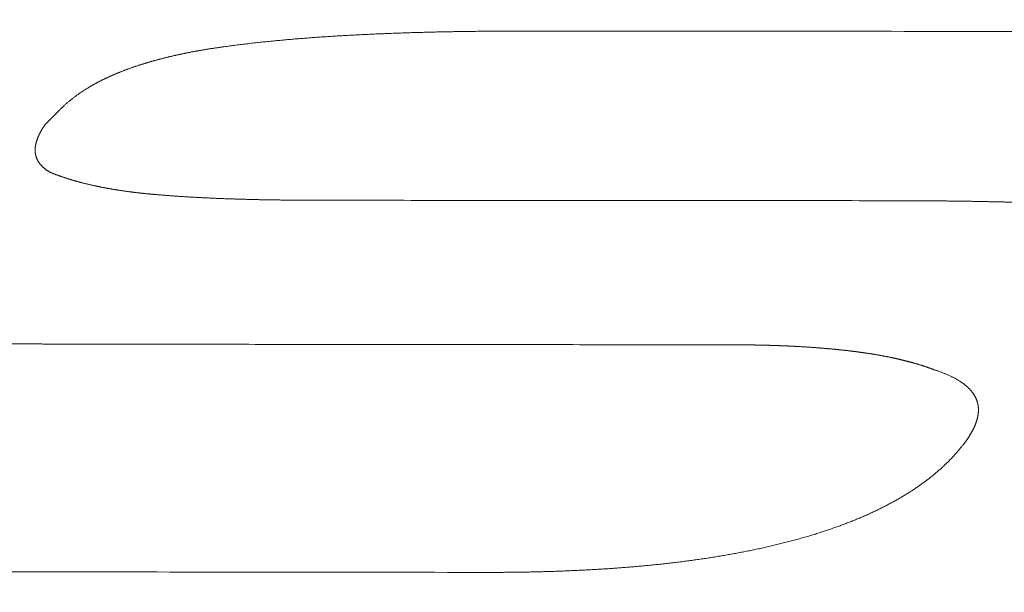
# Model space of a CAD drawing. Header units: millimetres. Extents: x 0 to 594, y 0 to 420.
# Tile 365 of 656: x 282.96 to 285.17, y 357.58 to 358.87. Entities that reach past the tile are written whole.
import ezdxf

# ---------------------------------------------------------------- set-up
doc = ezdxf.new("R2010")
doc.units = ezdxf.units.MM
doc.layers.add('1', color=7, linetype='Continuous', true_color=0xffffff)
doc.styles.add('Arial', font='txt')
doc.dimstyles.get("Standard").update_dxf_attribs({"dimtxt": 0.18, "dimasz": 0.18, "dimexe": 0.18, "dimexo": 0.0625, "dimgap": 0.09, "dimtad": 0, "dimtih": 1, "dimtoh": 1, "dimdec": 4, "dimzin": 0, "dimdsep": 46, "dimtxsty": 'Standard', "dimcen": 0.09, "dimadec": 0, "dimazin": 0, "dimtfac": 1, "dimtdec": 4, "dimtofl": 0, "dimtmove": 0, "dimatfit": 3, "dimfxl": 0, "dimtolj": 1, "dimtzin": 0, "dimarcsym": 0})

# ---------------------------------------------------------------- blocks, each defined once
blk = doc.blocks.new('_U5')
at = {"layer": '1', "color": 18, "lineweight": 18}
for p, q in [((170.9219, 289.963), (170.9219, 380.6252)), ((338.7503, 348.6183), (338.7503, 380.6252)), ((170.9219, 378.6252), (248.7529, 378.6252)), ((338.7503, 378.6252), (260.9193, 378.6252))]:
    blk.add_line(p, q, dxfattribs=at)
at = {"layer": '1', "color": 18}
for points in [[(170.9219, 378.6252), (174.4219, 379.563), (174.4219, 377.6874)], [(338.7503, 378.6252), (335.2503, 377.6874), (335.2503, 379.563)]]:
    blk.add_solid(points, dxfattribs=at)
at = {"layer": '1', "color": 18, "linetype": 'Continuous', "lineweight": 13, "insert": (250.4384, 375.9894), "char_height": 3.5, "attachment_point": 7, "line_spacing_factor": 1.047437, "style": 'Arial'}
blk.add_mtext('\\fArial|b0|i0;\\W1.0000;3.36', dxfattribs=at)
blk = doc.blocks.new('_U6')
at = {"layer": '1', "color": 18, "lineweight": 18}
for p, q in [((135.9242, 328.6865), (135.9242, 388.6144)), ((338.7503, 348.6183), (338.7503, 388.6144)), ((135.9242, 386.6144), (231.2541, 386.6144)), ((338.7503, 386.6144), (243.4204, 386.6144))]:
    blk.add_line(p, q, dxfattribs=at)
at = {"layer": '1', "color": 18}
for points in [[(135.9242, 386.6144), (139.4242, 387.5523), (139.4242, 385.6766)], [(338.7503, 386.6144), (335.2503, 385.6766), (335.2503, 387.5523)]]:
    blk.add_solid(points, dxfattribs=at)
at = {"layer": '1', "color": 18, "linetype": 'Continuous', "lineweight": 13, "insert": (232.9396, 383.9787), "char_height": 3.5, "attachment_point": 7, "line_spacing_factor": 1.047437, "style": 'Arial'}
blk.add_mtext('\\fArial|b0|i0;\\W1.0000;4.06', dxfattribs=at)

msp = doc.modelspace()

# ---------------------------------------------------------------- linework, layer by layer
at = {"layer": '1', "color": 155, "linetype": 'Continuous', "lineweight": 13}
for points, knots in [([(284.0868, 358.8427), (284.0844, 358.8427), (284.0797, 358.8427), (284.0727, 358.8427), (284.0657, 358.8426), (284.0586, 358.8426), (284.0516, 358.8426), (284.0446, 358.8426), (284.0375, 358.8426), (284.0305, 358.8425), (284.0235, 358.8425), (284.0164, 358.8424), (284.0094, 358.8424), (284.0024, 358.8423), (283.9953, 358.8423), (283.9883, 358.8422), (283.9813, 358.8421), (283.9742, 358.842), (283.9672, 358.8419), (283.9602, 358.8418), (283.9531, 358.8417), (283.9461, 358.8416), (283.9391, 358.8415), (283.932, 358.8414), (283.925, 358.8413), (283.918, 358.8411), (283.911, 358.841), (283.9039, 358.8408), (283.8969, 358.8407), (283.8899, 358.8405), (283.8829, 358.8404), (283.8758, 358.8402), (283.8688, 358.84), (283.8618, 358.8398), (283.8548, 358.8396), (283.8477, 358.8394), (283.8407, 358.8392), (283.8337, 358.839), (283.8267, 358.8387), (283.8197, 358.8385), (283.8126, 358.8383), (283.8056, 358.838), (283.7986, 358.8378), (283.7916, 358.8375), (283.7846, 358.8372), (283.7776, 358.8369), (283.7706, 358.8366), (283.7636, 358.8364), (283.7566, 358.836), (283.7496, 358.8357), (283.7426, 358.8354), (283.7355, 358.8351), (283.7285, 358.8347), (283.7215, 358.8344), (283.7145, 358.834), (283.7076, 358.8337), (283.7006, 358.8333), (283.6936, 358.8329), (283.6866, 358.8325), (283.6796, 358.8321), (283.6726, 358.8317), (283.6656, 358.8312), (283.6587, 358.8308), (283.6517, 358.8304), (283.6447, 358.8299), (283.6378, 358.8294), (283.6308, 358.829), (283.6239, 358.8285), (283.6169, 358.828), (283.61, 358.8274), (283.603, 358.8269), (283.5961, 358.8264), (283.5892, 358.8258), (283.5822, 358.8253), (283.5753, 358.8247), (283.5684, 358.8241), (283.5615, 358.8235), (283.5546, 358.8229), (283.5477, 358.8222), (283.5408, 358.8216), (283.5339, 358.8209), (283.5271, 358.8203), (283.5202, 358.8196), (283.5133, 358.8189), (283.5065, 358.8182), (283.4997, 358.8175), (283.4928, 358.8167), (283.486, 358.816), (283.4792, 358.8152), (283.4724, 358.8144), (283.4656, 358.8136), (283.4588, 358.8128), (283.452, 358.8119), (283.4452, 358.8111), (283.4385, 358.8102), (283.4317, 358.8093), (283.425, 358.8084), (283.4205, 358.8078), (283.4182, 358.8075)], [0, 0, 0, 0, 0.010417, 0.020835, 0.031252, 0.041669, 0.052086, 0.062503, 0.07292, 0.083336, 0.093753, 0.104169, 0.114585, 0.125002, 0.135418, 0.145834, 0.15625, 0.166665, 0.177081, 0.187496, 0.197912, 0.208327, 0.218743, 0.229158, 0.239573, 0.249989, 0.260404, 0.270819, 0.281234, 0.29165, 0.302065, 0.312481, 0.322897, 0.333313, 0.343729, 0.354145, 0.364562, 0.374979, 0.385396, 0.395814, 0.406232, 0.416651, 0.42707, 0.437489, 0.44791, 0.45833, 0.468752, 0.479174, 0.489597, 0.500021, 0.510446, 0.520871, 0.531298, 0.541724, 0.552151, 0.562578, 0.573006, 0.583433, 0.59386, 0.604287, 0.614714, 0.62514, 0.635566, 0.645992, 0.656416, 0.66684, 0.677263, 0.687686, 0.698107, 0.708528, 0.718947, 0.729366, 0.739784, 0.7502, 0.760616, 0.771031, 0.781444, 0.791857, 0.802269, 0.81268, 0.82309, 0.833499, 0.843907, 0.854314, 0.864721, 0.875128, 0.885533, 0.895939, 0.906344, 0.916749, 0.927154, 0.937559, 0.947964, 0.95837, 0.968776, 0.979183, 0.989591, 1, 1, 1, 1]), ([(283.4182, 358.8075), (283.4172, 358.8074), (283.4153, 358.8071), (283.4123, 358.8067), (283.4094, 358.8063), (283.4064, 358.8058), (283.4035, 358.8054), (283.4005, 358.805), (283.3976, 358.8045), (283.3946, 358.8041), (283.3917, 358.8036), (283.3888, 358.8032), (283.3859, 358.8027), (283.383, 358.8023), (283.38, 358.8018), (283.3771, 358.8013), (283.3742, 358.8008), (283.3713, 358.8003), (283.3684, 358.7998), (283.3656, 358.7993), (283.3627, 358.7988), (283.3598, 358.7983), (283.3569, 358.7978), (283.3541, 358.7973), (283.3512, 358.7967), (283.3483, 358.7962), (283.3455, 358.7957), (283.3426, 358.7951), (283.3398, 358.7946), (283.337, 358.794), (283.3341, 358.7934), (283.3313, 358.7929), (283.3285, 358.7923), (283.3257, 358.7917), (283.3229, 358.7911), (283.3201, 358.7905), (283.3173, 358.7899), (283.3145, 358.7893), (283.3117, 358.7887), (283.3089, 358.7881), (283.3062, 358.7875), (283.3034, 358.7868), (283.3007, 358.7862), (283.2979, 358.7855), (283.2952, 358.7849), (283.2924, 358.7842), (283.2897, 358.7836), (283.287, 358.7829), (283.2843, 358.7822), (283.2816, 358.7815), (283.2789, 358.7808), (283.2762, 358.7802), (283.2735, 358.7794), (283.2708, 358.7787), (283.2681, 358.778), (283.2655, 358.7773), (283.2628, 358.7766), (283.2602, 358.7758), (283.2576, 358.7751), (283.2549, 358.7744), (283.2523, 358.7736), (283.2497, 358.7728), (283.2471, 358.7721), (283.2445, 358.7713), (283.2419, 358.7705), (283.2394, 358.7697), (283.2368, 358.7689), (283.2343, 358.7681), (283.2317, 358.7673), (283.2292, 358.7665), (283.2266, 358.7657), (283.2241, 358.7649), (283.2216, 358.7641), (283.2191, 358.7632), (283.2166, 358.7624), (283.2142, 358.7615), (283.2117, 358.7607), (283.2093, 358.7598), (283.2068, 358.7589), (283.2044, 358.758), (283.202, 358.7572), (283.1996, 358.7563), (283.1972, 358.7554), (283.1948, 358.7545), (283.1924, 358.7536), (283.19, 358.7526), (283.1877, 358.7517), (283.1853, 358.7508), (283.183, 358.7499), (283.1807, 358.7489), (283.1784, 358.748), (283.1761, 358.747), (283.1738, 358.746), (283.1715, 358.7451), (283.1693, 358.7441), (283.167, 358.7431), (283.1648, 358.7421), (283.1626, 358.7411), (283.1603, 358.7401), (283.1582, 358.7391), (283.156, 358.7381), (283.1538, 358.7371), (283.1516, 358.7361), (283.1495, 358.735), (283.1474, 358.734), (283.1452, 358.733), (283.1431, 358.7319), (283.141, 358.7309), (283.139, 358.7298), (283.1369, 358.7287), (283.1348, 358.7277), (283.1328, 358.7266), (283.1308, 358.7255), (283.1288, 358.7244), (283.1268, 358.7233), (283.1248, 358.7222), (283.1228, 358.7211), (283.1208, 358.72), (283.1189, 358.7189), (283.117, 358.7177), (283.1146, 358.7163), (283.1118, 358.7146), (283.1086, 358.7127), (283.1054, 358.7106), (283.1023, 358.7086), (283.0992, 358.7066), (283.0961, 358.7045), (283.0931, 358.7025), (283.0901, 358.7004), (283.0872, 358.6983), (283.0844, 358.6962), (283.0815, 358.6941), (283.0787, 358.6919), (283.076, 358.6898), (283.0733, 358.6876), (283.0706, 358.6854), (283.068, 358.6832), (283.0654, 358.681), (283.0629, 358.6788), (283.0604, 358.6765), (283.058, 358.6743), (283.0556, 358.672), (283.0532, 358.6698), (283.0517, 358.6682), (283.0509, 358.6675)], [0, 0, 0, 0, 0.00632, 0.012639, 0.018958, 0.025276, 0.031594, 0.037911, 0.044228, 0.050544, 0.05686, 0.063175, 0.069489, 0.075803, 0.082116, 0.088428, 0.09474, 0.101052, 0.107362, 0.113673, 0.119983, 0.126292, 0.132601, 0.138909, 0.145217, 0.151524, 0.157831, 0.164138, 0.170444, 0.17675, 0.183055, 0.189361, 0.195666, 0.201971, 0.208276, 0.214581, 0.220887, 0.227192, 0.233497, 0.239802, 0.246108, 0.252414, 0.25872, 0.265027, 0.271334, 0.277641, 0.283948, 0.290256, 0.296563, 0.302871, 0.309178, 0.315486, 0.321793, 0.3281, 0.334407, 0.340714, 0.347021, 0.353328, 0.359634, 0.36594, 0.372246, 0.378551, 0.384856, 0.391161, 0.397465, 0.40377, 0.410073, 0.416377, 0.42268, 0.428982, 0.435285, 0.441587, 0.447888, 0.454189, 0.46049, 0.466791, 0.473091, 0.479391, 0.485691, 0.49199, 0.49829, 0.504589, 0.510888, 0.517186, 0.523485, 0.529783, 0.536081, 0.542379, 0.548677, 0.554974, 0.561271, 0.567568, 0.573865, 0.580162, 0.586458, 0.592754, 0.59905, 0.605346, 0.611641, 0.617937, 0.624232, 0.630527, 0.636821, 0.643116, 0.64941, 0.655704, 0.661998, 0.668292, 0.674585, 0.680879, 0.687172, 0.693466, 0.699759, 0.706052, 0.712345, 0.718638, 0.724931, 0.731224, 0.737517, 0.743811, 0.750104, 0.760958, 0.771812, 0.782667, 0.793523, 0.80438, 0.815238, 0.826097, 0.836957, 0.847819, 0.858682, 0.869546, 0.880411, 0.891278, 0.902146, 0.913015, 0.923886, 0.934757, 0.945629, 0.956502, 0.967376, 0.978251, 0.989125, 1, 1, 1, 1]), ([(283.0509, 358.6675), (283.0495, 358.666), (283.0466, 358.6631), (283.0422, 358.6587), (283.0379, 358.6544), (283.0335, 358.65), (283.0291, 358.6456), (283.0247, 358.6412), (283.0204, 358.6368), (283.0174, 358.6339), (283.016, 358.6324)], [0, 0, 0, 0, 0.125, 0.249999, 0.374999, 0.499999, 0.624999, 0.749999, 0.875, 1, 1, 1, 1]), ([(283.016, 358.6324), (283.0157, 358.632), (283.0151, 358.6312), (283.0143, 358.63), (283.0135, 358.6288), (283.0127, 358.6276), (283.012, 358.6264), (283.0112, 358.6252), (283.0104, 358.624), (283.0097, 358.6227), (283.0089, 358.6215), (283.0082, 358.6203), (283.0075, 358.6191), (283.0068, 358.6179), (283.0061, 358.6166), (283.0055, 358.6154), (283.0048, 358.6142), (283.0042, 358.6129), (283.0035, 358.6117), (283.0029, 358.6105), (283.0023, 358.6092), (283.0018, 358.608), (283.0012, 358.6067), (283.0006, 358.6055), (283.0001, 358.6042), (282.9996, 358.603), (282.9991, 358.6017), (282.9986, 358.6005), (282.9982, 358.5992), (282.9977, 358.5979), (282.9973, 358.5967), (282.9969, 358.5954), (282.9965, 358.5942), (282.9961, 358.5929), (282.9958, 358.5916), (282.9955, 358.5903), (282.9952, 358.5891), (282.9949, 358.5878), (282.9947, 358.5865), (282.9944, 358.5852), (282.9942, 358.5839), (282.994, 358.5827), (282.9939, 358.5814), (282.9938, 358.5801), (282.9937, 358.5788), (282.9936, 358.5775), (282.9936, 358.5762), (282.9935, 358.5749), (282.9936, 358.5736), (282.9936, 358.5724), (282.9937, 358.5711), (282.9938, 358.5698), (282.9939, 358.5685), (282.9941, 358.5672), (282.9943, 358.5659), (282.9946, 358.5646), (282.9948, 358.5633), (282.9952, 358.562), (282.9955, 358.5608), (282.9959, 358.5595), (282.9963, 358.5582), (282.9968, 358.5569), (282.9973, 358.5557), (282.9979, 358.5544), (282.9985, 358.5531), (282.9991, 358.5519), (282.9998, 358.5506), (283.0005, 358.5494), (283.0012, 358.5483), (283.002, 358.5471), (283.0028, 358.546), (283.0036, 358.5449), (283.0044, 358.5438), (283.0053, 358.5427), (283.0063, 358.5416), (283.0073, 358.5405), (283.0083, 358.5394), (283.0093, 358.5383), (283.0104, 358.5373), (283.0116, 358.5362), (283.0127, 358.5352), (283.0139, 358.5341), (283.0152, 358.5331), (283.0165, 358.5321), (283.0178, 358.5311), (283.0192, 358.5301), (283.0206, 358.5292), (283.022, 358.5282), (283.0235, 358.5273), (283.025, 358.5263), (283.0265, 358.5254), (283.0276, 358.5248), (283.0281, 358.5245)], [0, 0, 0, 0, 0.011368, 0.022736, 0.034105, 0.045473, 0.056842, 0.06821, 0.079578, 0.090946, 0.102314, 0.113681, 0.125048, 0.136415, 0.147781, 0.159148, 0.170514, 0.18188, 0.193247, 0.204614, 0.215981, 0.227348, 0.238717, 0.250087, 0.261457, 0.272829, 0.284201, 0.295573, 0.306945, 0.318317, 0.329689, 0.341061, 0.352431, 0.363802, 0.375172, 0.386541, 0.39791, 0.40928, 0.42065, 0.43202, 0.443392, 0.454765, 0.46614, 0.477518, 0.4889, 0.500285, 0.511675, 0.523068, 0.534464, 0.54586, 0.557255, 0.56865, 0.580041, 0.59143, 0.602814, 0.614194, 0.62557, 0.63694, 0.648306, 0.659667, 0.671024, 0.682376, 0.693726, 0.705073, 0.716419, 0.727765, 0.739113, 0.750464, 0.760874, 0.771286, 0.781701, 0.792117, 0.802534, 0.81295, 0.823365, 0.833778, 0.844188, 0.854596, 0.865, 0.875401, 0.885798, 0.896191, 0.906581, 0.916967, 0.92735, 0.93773, 0.948108, 0.958485, 0.968861, 0.979239, 0.989618, 1, 1, 1, 1]), ([(283.0281, 358.5245), (283.0287, 358.5243), (283.0298, 358.5239), (283.0315, 358.5232), (283.0332, 358.5225), (283.0349, 358.5219), (283.0366, 358.5212), (283.0383, 358.5206), (283.04, 358.5199), (283.0417, 358.5193), (283.0435, 358.5186), (283.0452, 358.518), (283.047, 358.5173), (283.0487, 358.5167), (283.0505, 358.5161), (283.0522, 358.5155), (283.054, 358.5149), (283.0558, 358.5143), (283.0576, 358.5137), (283.0594, 358.5131), (283.0612, 358.5125), (283.063, 358.5119), (283.0648, 358.5113), (283.0666, 358.5107), (283.0685, 358.5101), (283.0703, 358.5096), (283.0721, 358.509), (283.074, 358.5085), (283.0758, 358.5079), (283.0777, 358.5073), (283.0796, 358.5068), (283.0814, 358.5063), (283.0833, 358.5057), (283.0852, 358.5052), (283.0871, 358.5047), (283.089, 358.5041), (283.0909, 358.5036), (283.0928, 358.5031), (283.0947, 358.5026), (283.0966, 358.5021), (283.0985, 358.5016), (283.1004, 358.5011), (283.1024, 358.5006), (283.1043, 358.5001), (283.1062, 358.4996), (283.1082, 358.4991), (283.1101, 358.4987), (283.1121, 358.4982), (283.114, 358.4977), (283.116, 358.4973), (283.118, 358.4968), (283.12, 358.4964), (283.1219, 358.4959), (283.1239, 358.4955), (283.1259, 358.495), (283.1279, 358.4946), (283.1299, 358.4942), (283.1319, 358.4937), (283.1339, 358.4933), (283.1359, 358.4929), (283.1379, 358.4925), (283.1399, 358.4921), (283.1419, 358.4917), (283.1439, 358.4913), (283.1459, 358.4909), (283.148, 358.4905), (283.15, 358.4901), (283.152, 358.4897), (283.1541, 358.4894), (283.1561, 358.489), (283.1582, 358.4886), (283.1602, 358.4883), (283.1622, 358.4879), (283.1643, 358.4875), (283.1664, 358.4872), (283.1684, 358.4868), (283.1705, 358.4865), (283.1725, 358.4862), (283.1746, 358.4858), (283.1767, 358.4855), (283.1787, 358.4852), (283.1808, 358.4848), (283.1829, 358.4845), (283.185, 358.4842), (283.1871, 358.4839), (283.1891, 358.4836), (283.1912, 358.4833), (283.1933, 358.483), (283.1954, 358.4827), (283.1975, 358.4824), (283.1996, 358.4821), (283.2017, 358.4818), (283.2038, 358.4815), (283.2059, 358.4812), (283.208, 358.481), (283.2101, 358.4807), (283.2122, 358.4804), (283.2143, 358.4802), (283.2165, 358.4799), (283.2186, 358.4796), (283.2207, 358.4794), (283.2228, 358.4791), (283.2249, 358.4789), (283.2271, 358.4786), (283.2292, 358.4784), (283.2313, 358.4782), (283.2334, 358.4779), (283.2356, 358.4777), (283.2377, 358.4775), (283.2398, 358.4773), (283.242, 358.477), (283.2441, 358.4768), (283.2462, 358.4766), (283.2484, 358.4764), (283.2505, 358.4762), (283.2526, 358.476), (283.2548, 358.4758), (283.2569, 358.4756), (283.2591, 358.4754), (283.2612, 358.4752), (283.2626, 358.4751), (283.2634, 358.475)], [0, 0, 0, 0, 0.008358, 0.016716, 0.025074, 0.033431, 0.041788, 0.050145, 0.058503, 0.06686, 0.075218, 0.083576, 0.091935, 0.100294, 0.108654, 0.117014, 0.125375, 0.133737, 0.1421, 0.150464, 0.158828, 0.167194, 0.175561, 0.183928, 0.192297, 0.200667, 0.209038, 0.217411, 0.225784, 0.234159, 0.242535, 0.250912, 0.259291, 0.267671, 0.276052, 0.284435, 0.292818, 0.301203, 0.30959, 0.317977, 0.326366, 0.334756, 0.343148, 0.35154, 0.359934, 0.368328, 0.376724, 0.385121, 0.393519, 0.401918, 0.410318, 0.418719, 0.42712, 0.435523, 0.443926, 0.45233, 0.460735, 0.46914, 0.477546, 0.485952, 0.494358, 0.502765, 0.511172, 0.51958, 0.527988, 0.536396, 0.544805, 0.553215, 0.561625, 0.570036, 0.578447, 0.58686, 0.595273, 0.603687, 0.612101, 0.620517, 0.628933, 0.637351, 0.645769, 0.654188, 0.662608, 0.67103, 0.679452, 0.687875, 0.696298, 0.704723, 0.713149, 0.721576, 0.730004, 0.738432, 0.746862, 0.755292, 0.763724, 0.772156, 0.780589, 0.789022, 0.797457, 0.805892, 0.814328, 0.822764, 0.831202, 0.839639, 0.848078, 0.856517, 0.864956, 0.873396, 0.881836, 0.890276, 0.898716, 0.907157, 0.915598, 0.924039, 0.93248, 0.940921, 0.949362, 0.957802, 0.966243, 0.974683, 0.983122, 0.991561, 1, 1, 1, 1]), ([(283.2634, 358.475), (283.2646, 358.4749), (283.2671, 358.4747), (283.2709, 358.4744), (283.2746, 358.4741), (283.2784, 358.4738), (283.2821, 358.4734), (283.2859, 358.4732), (283.2897, 358.4729), (283.2934, 358.4726), (283.2972, 358.4723), (283.301, 358.472), (283.3047, 358.4718), (283.3085, 358.4715), (283.3123, 358.4712), (283.316, 358.471), (283.3198, 358.4707), (283.3236, 358.4705), (283.3274, 358.4702), (283.3311, 358.47), (283.3349, 358.4698), (283.3387, 358.4695), (283.3425, 358.4693), (283.3463, 358.4691), (283.3501, 358.4689), (283.3538, 358.4687), (283.3576, 358.4685), (283.3614, 358.4683), (283.3652, 358.4681), (283.369, 358.4679), (283.3728, 358.4677), (283.3766, 358.4675), (283.3804, 358.4673), (283.3842, 358.4672), (283.388, 358.467), (283.3918, 358.4668), (283.3956, 358.4667), (283.3993, 358.4665), (283.4031, 358.4663), (283.4069, 358.4662), (283.4107, 358.466), (283.4145, 358.4659), (283.4183, 358.4657), (283.4221, 358.4656), (283.4259, 358.4655), (283.4297, 358.4653), (283.4335, 358.4652), (283.4373, 358.4651), (283.4411, 358.465), (283.4449, 358.4648), (283.4487, 358.4647), (283.4526, 358.4646), (283.4564, 358.4645), (283.4602, 358.4644), (283.464, 358.4643), (283.4678, 358.4642), (283.4716, 358.4641), (283.4754, 358.464), (283.4792, 358.4639), (283.483, 358.4638), (283.4868, 358.4637), (283.4906, 358.4636), (283.4944, 358.4635), (283.4982, 358.4634), (283.502, 358.4634), (283.5058, 358.4633), (283.5096, 358.4632), (283.5134, 358.4631), (283.5172, 358.4631), (283.521, 358.463), (283.5249, 358.4629), (283.5287, 358.4629), (283.5325, 358.4628), (283.5363, 358.4628), (283.5401, 358.4627), (283.5439, 358.4627), (283.5477, 358.4626), (283.5515, 358.4626), (283.5553, 358.4625), (283.5591, 358.4625), (283.5629, 358.4624), (283.5667, 358.4624), (283.5706, 358.4624), (283.5744, 358.4623), (283.5782, 358.4623), (283.582, 358.4623), (283.5858, 358.4623), (283.5896, 358.4622), (283.5934, 358.4622), (283.5972, 358.4622), (283.601, 358.4622), (283.6048, 358.4622), (283.6086, 358.4621), (283.6125, 358.4621), (283.6163, 358.4621), (283.6201, 358.4621), (283.6239, 358.4621), (283.6264, 358.4621), (283.6277, 358.4621)], [0, 0, 0, 0, 0.010411, 0.020821, 0.031231, 0.041642, 0.052052, 0.062462, 0.072872, 0.083282, 0.093692, 0.104103, 0.114513, 0.124924, 0.135335, 0.145746, 0.156158, 0.16657, 0.176982, 0.187395, 0.197808, 0.208221, 0.218634, 0.229048, 0.239463, 0.249877, 0.260293, 0.270708, 0.281124, 0.29154, 0.301957, 0.312374, 0.322791, 0.333209, 0.343627, 0.354045, 0.364464, 0.374882, 0.385301, 0.39572, 0.40614, 0.416559, 0.426979, 0.437399, 0.447818, 0.458238, 0.468658, 0.479078, 0.489497, 0.499917, 0.510336, 0.520755, 0.531174, 0.541593, 0.552011, 0.56243, 0.572848, 0.583267, 0.593685, 0.604103, 0.614521, 0.624939, 0.635357, 0.645775, 0.656193, 0.666611, 0.677029, 0.687447, 0.697865, 0.708283, 0.718701, 0.729119, 0.739537, 0.749955, 0.760373, 0.770791, 0.781209, 0.791627, 0.802046, 0.812464, 0.822882, 0.833301, 0.843719, 0.854137, 0.864556, 0.874975, 0.885393, 0.895812, 0.906231, 0.916649, 0.927068, 0.937487, 0.947906, 0.958324, 0.968743, 0.979162, 0.989581, 1, 1, 1, 1]), ([(284.9281, 358.4611), (284.9309, 358.4611), (284.9367, 358.4611), (284.9452, 358.4611), (284.9538, 358.4611), (284.9624, 358.461), (284.971, 358.461), (284.9796, 358.4609), (284.9882, 358.4609), (284.9968, 358.4608), (285.0054, 358.4608), (285.014, 358.4607), (285.0226, 358.4606), (285.0312, 358.4606), (285.0398, 358.4605), (285.0484, 358.4604), (285.057, 358.4603), (285.0656, 358.4602), (285.0743, 358.46), (285.0829, 358.4599), (285.0915, 358.4598), (285.1001, 358.4597), (285.1087, 358.4595), (285.1173, 358.4594), (285.1259, 358.4592), (285.1345, 358.459), (285.1431, 358.4588), (285.1517, 358.4587), (285.1603, 358.4585), (285.1689, 358.4583), (285.1775, 358.4581), (285.1861, 358.4578), (285.1947, 358.4576), (285.2033, 358.4574), (285.2119, 358.4571), (285.2205, 358.4569), (285.2291, 358.4566), (285.2377, 358.4564), (285.2463, 358.4561), (285.2548, 358.4558), (285.2634, 358.4555), (285.272, 358.4552), (285.2806, 358.4549), (285.2891, 358.4546), (285.2977, 358.4543), (285.3062, 358.4539), (285.3148, 358.4536), (285.3234, 358.4532), (285.3319, 358.4528), (285.3405, 358.4525), (285.349, 358.4521), (285.3575, 358.4517), (285.3661, 358.4513), (285.3746, 358.4509), (285.3831, 358.4504), (285.3917, 358.45), (285.4002, 358.4495), (285.4087, 358.4491), (285.4173, 358.4486), (285.4258, 358.4481), (285.4343, 358.4476), (285.4428, 358.4471), (285.4513, 358.4466), (285.4598, 358.4461), (285.4683, 358.4455), (285.4768, 358.445), (285.4853, 358.4444), (285.4938, 358.4438), (285.5023, 358.4432), (285.5108, 358.4426), (285.5193, 358.442), (285.5278, 358.4414), (285.5363, 358.4407), (285.5448, 358.4401), (285.5533, 358.4394), (285.5618, 358.4387), (285.5702, 358.438), (285.5787, 358.4373), (285.5872, 358.4366), (285.5957, 358.4359), (285.6041, 358.4351), (285.6126, 358.4343), (285.621, 358.4336), (285.6295, 358.4328), (285.6379, 358.4319), (285.6464, 358.4311), (285.6548, 358.4303), (285.6632, 358.4294), (285.6716, 358.4285), (285.6801, 358.4276), (285.6885, 358.4267), (285.6969, 358.4258), (285.7053, 358.4248), (285.7137, 358.4238), (285.722, 358.4228), (285.7304, 358.4218), (285.7388, 358.4208), (285.7471, 358.4197), (285.7555, 358.4187), (285.7638, 358.4176), (285.7721, 358.4165), (285.7804, 358.4153), (285.7888, 358.4142), (285.797, 358.413), (285.8053, 358.4118), (285.8136, 358.4106), (285.8219, 358.4093), (285.8301, 358.4081), (285.8375, 358.4069), (285.8439, 358.4059), (285.8494, 358.405), (285.855, 358.4041), (285.8605, 358.4032), (285.866, 358.4022), (285.8715, 358.4013), (285.877, 358.4004), (285.8825, 358.3994), (285.888, 358.3984), (285.8935, 358.3974), (285.8989, 358.3964), (285.9044, 358.3954), (285.9099, 358.3944), (285.9153, 358.3934), (285.9207, 358.3923), (285.9261, 358.3913), (285.9316, 358.3902), (285.937, 358.3891), (285.9423, 358.388), (285.9477, 358.3869), (285.9531, 358.3858), (285.9584, 358.3846), (285.9638, 358.3835), (285.9691, 358.3823), (285.9744, 358.3811), (285.9797, 358.3799), (285.985, 358.3787), (285.9903, 358.3774), (285.9955, 358.3762), (286.0008, 358.3749), (286.006, 358.3736), (286.0112, 358.3723), (286.0164, 358.371), (286.0216, 358.3697), (286.0268, 358.3684), (286.0319, 358.367), (286.0371, 358.3656), (286.0422, 358.3642), (286.0473, 358.3628), (286.0524, 358.3614), (286.0574, 358.3599), (286.0625, 358.3585), (286.0675, 358.357), (286.0725, 358.3555), (286.0775, 358.3539), (286.0824, 358.3524), (286.0874, 358.3508), (286.0923, 358.3493), (286.0972, 358.3477), (286.1021, 358.3461), (286.1069, 358.3444), (286.1118, 358.3428), (286.115, 358.3416), (286.1166, 358.3411)], [0, 0, 0, 0, 0.006998, 0.013998, 0.021001, 0.028006, 0.035013, 0.042023, 0.049035, 0.056048, 0.063063, 0.07008, 0.077099, 0.084118, 0.091139, 0.098161, 0.105184, 0.112208, 0.119232, 0.126257, 0.133282, 0.140308, 0.147334, 0.154359, 0.161385, 0.168411, 0.175436, 0.18246, 0.189485, 0.196508, 0.203531, 0.210552, 0.217573, 0.224592, 0.23161, 0.238626, 0.245641, 0.252655, 0.259666, 0.266676, 0.273685, 0.280691, 0.287697, 0.2947, 0.301703, 0.308704, 0.315704, 0.322703, 0.329701, 0.336697, 0.343693, 0.350688, 0.357682, 0.364676, 0.371669, 0.378661, 0.385653, 0.392645, 0.399636, 0.406628, 0.413619, 0.42061, 0.427601, 0.434592, 0.441584, 0.448576, 0.455569, 0.462562, 0.469556, 0.47655, 0.483546, 0.490542, 0.49754, 0.504539, 0.511539, 0.51854, 0.525542, 0.532545, 0.539549, 0.546554, 0.553559, 0.560565, 0.567572, 0.57458, 0.581588, 0.588597, 0.595606, 0.602615, 0.609625, 0.616636, 0.623647, 0.630658, 0.63767, 0.644682, 0.651695, 0.658708, 0.665722, 0.672736, 0.679751, 0.686766, 0.693782, 0.700799, 0.707817, 0.714835, 0.721855, 0.728875, 0.735897, 0.74292, 0.749944, 0.754672, 0.759401, 0.764129, 0.768859, 0.773588, 0.778318, 0.783047, 0.787777, 0.792506, 0.797236, 0.801965, 0.806693, 0.811421, 0.816149, 0.820876, 0.825602, 0.830328, 0.835053, 0.839777, 0.844501, 0.849223, 0.853945, 0.858666, 0.863385, 0.868104, 0.872822, 0.877539, 0.882256, 0.886971, 0.891685, 0.896399, 0.901111, 0.905823, 0.910534, 0.915244, 0.919954, 0.924663, 0.929371, 0.934079, 0.938787, 0.943494, 0.948201, 0.952908, 0.957615, 0.962322, 0.96703, 0.971737, 0.976446, 0.981155, 0.985864, 0.990575, 0.995287, 1, 1, 1, 1]), ([(283.0952, 358.1384), (283.0915, 358.1384), (283.084, 358.1384), (283.0728, 358.1384), (283.0616, 358.1385), (283.0504, 358.1385), (283.0392, 358.1385), (283.028, 358.1386), (283.0168, 358.1387), (283.0056, 358.1387), (282.9944, 358.1388), (282.9833, 358.1389), (282.9721, 358.139), (282.9609, 358.1391), (282.9497, 358.1392), (282.9385, 358.1393), (282.9273, 358.1395), (282.9161, 358.1396), (282.9049, 358.1397), (282.8937, 358.1399), (282.8825, 358.1401), (282.8713, 358.1402), (282.8601, 358.1404), (282.8489, 358.1406), (282.8377, 358.1408), (282.8265, 358.141), (282.8153, 358.1413), (282.8041, 358.1415), (282.7929, 358.1417), (282.7818, 358.142), (282.7706, 358.1423), (282.7594, 358.1425), (282.7482, 358.1428), (282.737, 358.1431), (282.7258, 358.1434), (282.7146, 358.1437), (282.7035, 358.1441), (282.6923, 358.1444), (282.6811, 358.1447), (282.6699, 358.1451), (282.6587, 358.1455), (282.6475, 358.1459), (282.6364, 358.1463), (282.6252, 358.1467), (282.614, 358.1471), (282.6028, 358.1475), (282.5917, 358.148), (282.5805, 358.1485), (282.5693, 358.1489), (282.5582, 358.1494), (282.547, 358.1499), (282.5359, 358.1505), (282.5247, 358.151), (282.5136, 358.1516), (282.5024, 358.1521), (282.4913, 358.1527), (282.4801, 358.1533), (282.469, 358.1539), (282.4578, 358.1545), (282.4467, 358.1552), (282.4356, 358.1559), (282.4244, 358.1565), (282.4133, 358.1572), (282.4022, 358.1579), (282.3911, 358.1587), (282.3799, 358.1594), (282.3688, 358.1602), (282.3614, 358.1607), (282.3577, 358.161)], [0, 0, 0, 0, 0.015152, 0.030303, 0.045455, 0.060607, 0.075758, 0.09091, 0.106062, 0.121213, 0.136365, 0.151516, 0.166668, 0.181819, 0.196971, 0.212122, 0.227273, 0.242424, 0.257576, 0.272727, 0.287878, 0.303029, 0.318181, 0.333332, 0.348483, 0.363635, 0.378786, 0.393938, 0.409089, 0.424241, 0.439393, 0.454545, 0.469697, 0.48485, 0.500002, 0.515155, 0.530308, 0.545462, 0.560615, 0.575769, 0.590922, 0.606075, 0.621229, 0.636382, 0.651535, 0.666688, 0.68184, 0.696993, 0.712145, 0.727297, 0.742449, 0.7576, 0.772751, 0.787902, 0.803053, 0.818203, 0.833353, 0.848503, 0.863653, 0.878802, 0.893952, 0.909101, 0.924251, 0.9394, 0.95455, 0.9697, 0.98485, 1, 1, 1, 1]), ([(284.5547, 358.137), (284.5173, 358.137), (284.4424, 358.137), (284.3302, 358.1371), (284.2179, 358.1372), (284.1056, 358.1373), (283.9934, 358.1374), (283.8811, 358.1376), (283.7688, 358.1377), (283.6566, 358.1378), (283.5443, 358.1379), (283.432, 358.138), (283.3198, 358.1381), (283.2075, 358.1383), (283.1327, 358.1383), (283.0952, 358.1384)], [0, 0, 0, 0, 0.076923, 0.153846, 0.230769, 0.307692, 0.384615, 0.461538, 0.538462, 0.615385, 0.692308, 0.769231, 0.846154, 0.923077, 1, 1, 1, 1]), ([(285.0152, 358.0809), (285.0146, 358.0811), (285.0134, 358.0816), (285.0116, 358.0823), (285.0097, 358.083), (285.0079, 358.0837), (285.0061, 358.0843), (285.0042, 358.085), (285.0024, 358.0856), (285.0005, 358.0863), (284.9987, 358.0869), (284.9968, 358.0876), (284.9949, 358.0882), (284.993, 358.0889), (284.9911, 358.0895), (284.9892, 358.0901), (284.9873, 358.0907), (284.9854, 358.0913), (284.9835, 358.0919), (284.9816, 358.0925), (284.9796, 358.0931), (284.9777, 358.0937), (284.9758, 358.0943), (284.9738, 358.0948), (284.9719, 358.0954), (284.9699, 358.0959), (284.9679, 358.0965), (284.966, 358.097), (284.964, 358.0976), (284.962, 358.0981), (284.96, 358.0987), (284.958, 358.0992), (284.956, 358.0997), (284.954, 358.1002), (284.952, 358.1007), (284.95, 358.1012), (284.948, 358.1017), (284.946, 358.1022), (284.944, 358.1027), (284.942, 358.1032), (284.9399, 358.1037), (284.9379, 358.1042), (284.9359, 358.1046), (284.9338, 358.1051), (284.9318, 358.1056), (284.9297, 358.106), (284.9277, 358.1065), (284.9256, 358.1069), (284.9236, 358.1074), (284.9215, 358.1078), (284.9194, 358.1082), (284.9174, 358.1087), (284.9153, 358.1091), (284.9132, 358.1095), (284.9112, 358.1099), (284.9091, 358.1103), (284.907, 358.1107), (284.9049, 358.1111), (284.9028, 358.1115), (284.9007, 358.1119), (284.8986, 358.1123), (284.8965, 358.1127), (284.8944, 358.1131), (284.8923, 358.1134), (284.8902, 358.1138), (284.8881, 358.1142), (284.886, 358.1145), (284.8839, 358.1149), (284.8818, 358.1152), (284.8797, 358.1156), (284.8776, 358.1159), (284.8755, 358.1163), (284.8734, 358.1166), (284.8712, 358.117), (284.8691, 358.1173), (284.867, 358.1176), (284.8649, 358.1179), (284.8627, 358.1183), (284.8606, 358.1186), (284.8585, 358.1189), (284.8563, 358.1192), (284.8542, 358.1195), (284.8521, 358.1198), (284.8499, 358.1201), (284.8478, 358.1204), (284.8457, 358.1207), (284.8435, 358.121), (284.8414, 358.1212), (284.8392, 358.1215), (284.8371, 358.1218), (284.8349, 358.1221), (284.8328, 358.1223), (284.8306, 358.1226), (284.8285, 358.1229), (284.8263, 358.1231), (284.8242, 358.1234), (284.822, 358.1236), (284.8198, 358.1239), (284.8177, 358.1241), (284.8155, 358.1244), (284.8134, 358.1246), (284.8112, 358.1249), (284.809, 358.1251), (284.8069, 358.1253), (284.8047, 358.1256), (284.8025, 358.1258), (284.8004, 358.126), (284.7982, 358.1262), (284.796, 358.1265), (284.7939, 358.1267), (284.7917, 358.1269), (284.7895, 358.1271), (284.7873, 358.1273), (284.7852, 358.1275), (284.783, 358.1277), (284.7808, 358.1279), (284.7787, 358.1281), (284.7765, 358.1283), (284.7743, 358.1285), (284.7721, 358.1287), (284.7699, 358.1289), (284.7678, 358.129), (284.7656, 358.1292), (284.7634, 358.1294), (284.7612, 358.1296), (284.7591, 358.1298), (284.7569, 358.1299), (284.7547, 358.1301), (284.7525, 358.1303), (284.7503, 358.1304), (284.7481, 358.1306), (284.746, 358.1308), (284.7438, 358.1309), (284.7416, 358.1311), (284.7394, 358.1312), (284.7372, 358.1314), (284.735, 358.1315), (284.7328, 358.1317), (284.7307, 358.1318), (284.7285, 358.1319), (284.7263, 358.1321), (284.7241, 358.1322), (284.7219, 358.1323), (284.7197, 358.1325), (284.7175, 358.1326), (284.7153, 358.1327), (284.7131, 358.1329), (284.711, 358.133), (284.7088, 358.1331), (284.7066, 358.1332), (284.7044, 358.1333), (284.7022, 358.1335), (284.7, 358.1336), (284.6978, 358.1337), (284.6956, 358.1338), (284.6934, 358.1339), (284.6912, 358.134), (284.689, 358.1341), (284.6868, 358.1342), (284.6846, 358.1343), (284.6824, 358.1344), (284.6802, 358.1345), (284.678, 358.1346), (284.6758, 358.1347), (284.6736, 358.1347), (284.6714, 358.1348), (284.6692, 358.1349), (284.667, 358.135), (284.6648, 358.1351), (284.6626, 358.1352), (284.6604, 358.1352), (284.6582, 358.1353), (284.656, 358.1354), (284.6538, 358.1355), (284.6516, 358.1355), (284.6494, 358.1356), (284.6472, 358.1357), (284.645, 358.1357), (284.6428, 358.1358), (284.6406, 358.1358), (284.6384, 358.1359), (284.6362, 358.136), (284.634, 358.136), (284.6318, 358.1361), (284.6296, 358.1361), (284.6274, 358.1362), (284.6252, 358.1362), (284.623, 358.1363), (284.6208, 358.1363), (284.6186, 358.1363), (284.6164, 358.1364), (284.6142, 358.1364), (284.612, 358.1365), (284.6098, 358.1365), (284.6076, 358.1365), (284.6054, 358.1366), (284.6032, 358.1366), (284.601, 358.1366), (284.5988, 358.1367), (284.5966, 358.1367), (284.5944, 358.1367), (284.5922, 358.1367), (284.59, 358.1368), (284.5877, 358.1368), (284.5855, 358.1368), (284.5833, 358.1368), (284.5811, 358.1368), (284.5789, 358.1369), (284.5767, 358.1369), (284.5745, 358.1369), (284.5723, 358.1369), (284.5701, 358.1369), (284.5679, 358.1369), (284.5657, 358.1369), (284.5635, 358.1369), (284.5613, 358.1369), (284.5591, 358.1369), (284.5569, 358.137), (284.5554, 358.137), (284.5547, 358.137)], [0, 0, 0, 0, 0.004597, 0.009193, 0.013789, 0.018384, 0.02298, 0.027575, 0.03217, 0.036766, 0.041361, 0.045957, 0.050552, 0.055149, 0.059745, 0.064342, 0.068939, 0.073537, 0.078135, 0.082734, 0.087333, 0.091933, 0.096534, 0.101135, 0.105737, 0.11034, 0.114943, 0.119547, 0.124151, 0.128757, 0.133363, 0.137969, 0.142576, 0.147184, 0.151793, 0.156402, 0.161012, 0.165622, 0.170233, 0.174844, 0.179456, 0.184068, 0.188681, 0.193294, 0.197907, 0.202521, 0.207135, 0.211749, 0.216363, 0.220977, 0.225591, 0.230205, 0.234819, 0.239433, 0.244047, 0.24866, 0.253273, 0.257886, 0.262498, 0.26711, 0.271721, 0.276332, 0.280943, 0.285554, 0.290165, 0.294776, 0.299386, 0.303996, 0.308607, 0.313217, 0.317827, 0.322437, 0.327047, 0.331658, 0.336268, 0.340878, 0.345488, 0.350099, 0.354709, 0.359319, 0.36393, 0.368541, 0.373151, 0.377762, 0.382373, 0.386984, 0.391595, 0.396206, 0.400817, 0.405428, 0.41004, 0.414651, 0.419262, 0.423874, 0.428485, 0.433097, 0.437708, 0.44232, 0.446931, 0.451543, 0.456154, 0.460765, 0.465376, 0.469987, 0.474598, 0.479209, 0.48382, 0.48843, 0.49304, 0.49765, 0.50226, 0.506869, 0.511478, 0.516087, 0.520695, 0.525304, 0.529912, 0.53452, 0.539127, 0.543735, 0.548342, 0.552949, 0.557557, 0.562164, 0.56677, 0.571377, 0.575984, 0.580591, 0.585197, 0.589804, 0.59441, 0.599017, 0.603623, 0.608229, 0.612836, 0.617442, 0.622049, 0.626655, 0.631261, 0.635868, 0.640474, 0.645081, 0.649687, 0.654294, 0.658901, 0.663508, 0.668114, 0.672721, 0.677328, 0.681936, 0.686543, 0.69115, 0.695757, 0.700365, 0.704972, 0.70958, 0.714188, 0.718796, 0.723404, 0.728012, 0.73262, 0.737228, 0.741837, 0.746445, 0.751054, 0.755663, 0.760272, 0.764881, 0.76949, 0.774099, 0.778708, 0.783318, 0.787927, 0.792537, 0.797147, 0.801757, 0.806367, 0.810977, 0.815587, 0.820197, 0.824807, 0.829418, 0.834028, 0.838639, 0.843249, 0.84786, 0.85247, 0.857081, 0.861692, 0.866303, 0.870914, 0.875525, 0.880135, 0.884746, 0.889357, 0.893968, 0.898579, 0.90319, 0.907801, 0.912412, 0.917022, 0.921633, 0.926244, 0.930855, 0.935465, 0.940076, 0.944686, 0.949296, 0.953906, 0.958516, 0.963126, 0.967736, 0.972346, 0.976955, 0.981565, 0.986174, 0.990783, 0.995391, 1, 1, 1, 1]), ([(285.0822, 357.9136), (285.0826, 357.9141), (285.0833, 357.9151), (285.0845, 357.9166), (285.0856, 357.9181), (285.0867, 357.9196), (285.0878, 357.9211), (285.0888, 357.9226), (285.0899, 357.9241), (285.0909, 357.9256), (285.0919, 357.9272), (285.0929, 357.9287), (285.0939, 357.9302), (285.0949, 357.9317), (285.0959, 357.9332), (285.0968, 357.9348), (285.0977, 357.9363), (285.0987, 357.9378), (285.0995, 357.9394), (285.1004, 357.9409), (285.1013, 357.9425), (285.1021, 357.944), (285.1029, 357.9456), (285.1037, 357.9471), (285.1045, 357.9487), (285.1052, 357.9502), (285.1059, 357.9518), (285.1066, 357.9534), (285.1073, 357.9549), (285.108, 357.9565), (285.1086, 357.9581), (285.1092, 357.9597), (285.1098, 357.9613), (285.1103, 357.9628), (285.1109, 357.9644), (285.1114, 357.966), (285.1119, 357.9676), (285.1123, 357.9692), (285.1127, 357.9708), (285.1131, 357.9724), (285.1135, 357.974), (285.1138, 357.9756), (285.1141, 357.9772), (285.1144, 357.9788), (285.1146, 357.9804), (285.1149, 357.982), (285.115, 357.9836), (285.1152, 357.9852), (285.1153, 357.9868), (285.1153, 357.9884), (285.1154, 357.99), (285.1153, 357.9916), (285.1153, 357.9932), (285.1152, 357.9948), (285.1151, 357.9964), (285.1149, 357.998), (285.1147, 357.9996), (285.1145, 358.0012), (285.1142, 358.0028), (285.1139, 358.0044), (285.1135, 358.006), (285.1131, 358.0075), (285.1126, 358.0091), (285.1121, 358.0107), (285.1115, 358.0122), (285.1109, 358.0138), (285.1103, 358.0153), (285.1096, 358.0169), (285.1089, 358.0184), (285.1081, 358.0199), (285.1073, 358.0215), (285.1064, 358.023), (285.1055, 358.0245), (285.1045, 358.026), (285.1035, 358.0275), (285.1025, 358.0289), (285.1013, 358.0305), (285.0999, 358.0323), (285.0983, 358.0341), (285.0967, 358.0359), (285.095, 358.0377), (285.0932, 358.0395), (285.0914, 358.0413), (285.0895, 358.043), (285.0875, 358.0447), (285.0855, 358.0464), (285.0834, 358.048), (285.0812, 358.0497), (285.079, 358.0513), (285.0767, 358.0528), (285.0744, 358.0544), (285.072, 358.0559), (285.0695, 358.0574), (285.067, 358.0588), (285.0645, 358.0603), (285.0619, 358.0617), (285.0592, 358.0631), (285.0566, 358.0644), (285.0538, 358.0658), (285.0511, 358.0671), (285.0482, 358.0684), (285.0454, 358.0696), (285.0425, 358.0709), (285.0396, 358.0721), (285.0366, 358.0733), (285.0337, 358.0744), (285.0306, 358.0756), (285.0276, 358.0767), (285.0245, 358.0778), (285.0214, 358.0788), (285.0183, 358.0799), (285.0162, 358.0806), (285.0152, 358.0809)], [0, 0, 0, 0, 0.008339, 0.016679, 0.025018, 0.033358, 0.041698, 0.050037, 0.058377, 0.066715, 0.075054, 0.083391, 0.091729, 0.100065, 0.108401, 0.116737, 0.125072, 0.133407, 0.141741, 0.150076, 0.15841, 0.166745, 0.17508, 0.183416, 0.191752, 0.20009, 0.20843, 0.216771, 0.225115, 0.233462, 0.241812, 0.250165, 0.258523, 0.266883, 0.275246, 0.283611, 0.291976, 0.300342, 0.308706, 0.317069, 0.325431, 0.33379, 0.342145, 0.350498, 0.358847, 0.367192, 0.375533, 0.383869, 0.392201, 0.400529, 0.408853, 0.417173, 0.425488, 0.433801, 0.44211, 0.450417, 0.458722, 0.467026, 0.47533, 0.483633, 0.491939, 0.500247, 0.508558, 0.516872, 0.525189, 0.533508, 0.541829, 0.55015, 0.558472, 0.566795, 0.575118, 0.583441, 0.591763, 0.600085, 0.608406, 0.616727, 0.625048, 0.635746, 0.646444, 0.657142, 0.66784, 0.678539, 0.689237, 0.699935, 0.710631, 0.721326, 0.732019, 0.742708, 0.753393, 0.764073, 0.774753, 0.785432, 0.796113, 0.806798, 0.817487, 0.828182, 0.838883, 0.849591, 0.860306, 0.871028, 0.881757, 0.892492, 0.903234, 0.913981, 0.924732, 0.935486, 0.946243, 0.957, 0.967756, 0.978509, 0.989258, 1, 1, 1, 1]), ([(284.0066, 357.6249), (284.0088, 357.6249), (284.0132, 357.6249), (284.0197, 357.6249), (284.0263, 357.6249), (284.0329, 357.6249), (284.0395, 357.6249), (284.046, 357.625), (284.0526, 357.625), (284.0592, 357.6251), (284.0657, 357.6251), (284.0723, 357.6252), (284.0789, 357.6253), (284.0855, 357.6254), (284.092, 357.6255), (284.0986, 357.6256), (284.1052, 357.6257), (284.1117, 357.6259), (284.1183, 357.626), (284.1249, 357.6262), (284.1314, 357.6263), (284.138, 357.6265), (284.1445, 357.6267), (284.1511, 357.6269), (284.1577, 357.6271), (284.1642, 357.6273), (284.1708, 357.6276), (284.1773, 357.6278), (284.1839, 357.628), (284.1905, 357.6283), (284.197, 357.6286), (284.2036, 357.6289), (284.2101, 357.6292), (284.2167, 357.6295), (284.2232, 357.6298), (284.2298, 357.6301), (284.2363, 357.6305), (284.2429, 357.6308), (284.2494, 357.6312), (284.2559, 357.6316), (284.2625, 357.632), (284.269, 357.6324), (284.2756, 357.6328), (284.2821, 357.6332), (284.2886, 357.6337), (284.2952, 357.6341), (284.3017, 357.6346), (284.3082, 357.6351), (284.3147, 357.6356), (284.3213, 357.6361), (284.3278, 357.6366), (284.3343, 357.6371), (284.3408, 357.6377), (284.3473, 357.6383), (284.3539, 357.6388), (284.3604, 357.6394), (284.3669, 357.64), (284.3734, 357.6407), (284.3799, 357.6413), (284.3864, 357.642), (284.3929, 357.6426), (284.3993, 357.6433), (284.4058, 357.644), (284.4123, 357.6447), (284.4188, 357.6455), (284.4252, 357.6462), (284.4317, 357.647), (284.4382, 357.6477), (284.4446, 357.6485), (284.451, 357.6494), (284.4575, 357.6502), (284.4639, 357.651), (284.4703, 357.6519), (284.4767, 357.6528), (284.4832, 357.6537), (284.4896, 357.6546), (284.4959, 357.6555), (284.5023, 357.6565), (284.5087, 357.6574), (284.5151, 357.6584), (284.5214, 357.6594), (284.5278, 357.6605), (284.5341, 357.6615), (284.5405, 357.6626), (284.5468, 357.6637), (284.5531, 357.6648), (284.5594, 357.6659), (284.5657, 357.667), (284.572, 357.6682), (284.5783, 357.6694), (284.5845, 357.6706), (284.5908, 357.6718), (284.597, 357.673), (284.6033, 357.6743), (284.6095, 357.6756), (284.6157, 357.6769), (284.6219, 357.6782), (284.6281, 357.6795), (284.6342, 357.6809), (284.6404, 357.6823), (284.6465, 357.6837), (284.6527, 357.6851), (284.6588, 357.6866), (284.6649, 357.6881), (284.671, 357.6896), (284.677, 357.6911), (284.6831, 357.6926), (284.6891, 357.6942), (284.6951, 357.6958), (284.7011, 357.6974), (284.7071, 357.699), (284.7131, 357.7007), (284.719, 357.7024), (284.725, 357.7041), (284.7309, 357.7058), (284.7368, 357.7076), (284.7426, 357.7093), (284.7485, 357.7111), (284.7543, 357.713), (284.7601, 357.7148), (284.7656, 357.7166), (284.7707, 357.7183), (284.7755, 357.7199), (284.7803, 357.7215), (284.7851, 357.7232), (284.7899, 357.7248), (284.7946, 357.7265), (284.7994, 357.7282), (284.8041, 357.7299), (284.8088, 357.7317), (284.8134, 357.7334), (284.8181, 357.7352), (284.8227, 357.737), (284.8273, 357.7388), (284.8319, 357.7406), (284.8365, 357.7425), (284.841, 357.7443), (284.8456, 357.7462), (284.8501, 357.7481), (284.8546, 357.75), (284.859, 357.7519), (284.8634, 357.7539), (284.8679, 357.7559), (284.8722, 357.7579), (284.8766, 357.7599), (284.8809, 357.7619), (284.8853, 357.7639), (284.8895, 357.766), (284.8938, 357.7681), (284.898, 357.7702), (284.9022, 357.7723), (284.9064, 357.7745), (284.9106, 357.7766), (284.9147, 357.7788), (284.9188, 357.781), (284.9229, 357.7832), (284.9269, 357.7854), (284.9309, 357.7877), (284.9349, 357.7899), (284.9388, 357.7922), (284.9428, 357.7945), (284.9466, 357.7969), (284.9505, 357.7992), (284.9543, 357.8015), (284.9581, 357.8039), (284.9619, 357.8063), (284.9656, 357.8087), (284.9693, 357.8111), (284.973, 357.8136), (284.9766, 357.816), (284.9802, 357.8185), (284.9837, 357.821), (284.9873, 357.8235), (284.9907, 357.826), (284.9942, 357.8285), (284.9976, 357.8311), (285.001, 357.8336), (285.0043, 357.8362), (285.0076, 357.8388), (285.0109, 357.8414), (285.0141, 357.844), (285.0173, 357.8467), (285.0205, 357.8493), (285.0236, 357.852), (285.0266, 357.8546), (285.0297, 357.8573), (285.0327, 357.86), (285.0356, 357.8628), (285.0386, 357.8655), (285.0414, 357.8682), (285.0443, 357.871), (285.0471, 357.8738), (285.0499, 357.8765), (285.0526, 357.8793), (285.0553, 357.8821), (285.0579, 357.8849), (285.0605, 357.8878), (285.0631, 357.8906), (285.0656, 357.8934), (285.0681, 357.8963), (285.0706, 357.8992), (285.073, 357.902), (285.0753, 357.9049), (285.0777, 357.9078), (285.08, 357.9107), (285.0815, 357.9127), (285.0822, 357.9136)], [0, 0, 0, 0, 0.005254, 0.010508, 0.015761, 0.021015, 0.026268, 0.031521, 0.036774, 0.042027, 0.04728, 0.052533, 0.057786, 0.063038, 0.06829, 0.073543, 0.078795, 0.084047, 0.089298, 0.09455, 0.099802, 0.105053, 0.110305, 0.115556, 0.120808, 0.126059, 0.13131, 0.136562, 0.141813, 0.147064, 0.152316, 0.157567, 0.162819, 0.168071, 0.173322, 0.178574, 0.183827, 0.189079, 0.194332, 0.199585, 0.204838, 0.210092, 0.215346, 0.220601, 0.225856, 0.231111, 0.236367, 0.241624, 0.246881, 0.252139, 0.257398, 0.262657, 0.267917, 0.273177, 0.278438, 0.283699, 0.28896, 0.294222, 0.299483, 0.304745, 0.310007, 0.315268, 0.32053, 0.325791, 0.331052, 0.336313, 0.341574, 0.346834, 0.352094, 0.357354, 0.362613, 0.367872, 0.37313, 0.378388, 0.383646, 0.388903, 0.39416, 0.399416, 0.404672, 0.409927, 0.415182, 0.420437, 0.425691, 0.430944, 0.436198, 0.441451, 0.446703, 0.451956, 0.457208, 0.46246, 0.467712, 0.472964, 0.478216, 0.483468, 0.48872, 0.493973, 0.499225, 0.504478, 0.509732, 0.514985, 0.520239, 0.525493, 0.530747, 0.536, 0.541254, 0.546507, 0.55176, 0.557013, 0.562266, 0.567518, 0.57277, 0.578022, 0.583273, 0.588524, 0.593775, 0.599025, 0.604275, 0.609525, 0.614774, 0.620024, 0.625273, 0.629682, 0.634092, 0.638501, 0.64291, 0.647319, 0.651728, 0.656136, 0.660545, 0.664953, 0.669361, 0.673769, 0.678176, 0.682583, 0.686991, 0.691397, 0.695804, 0.700211, 0.704618, 0.709024, 0.713431, 0.717837, 0.722244, 0.726651, 0.731058, 0.735465, 0.739873, 0.744281, 0.74869, 0.753099, 0.757509, 0.76192, 0.766331, 0.770742, 0.775154, 0.779566, 0.783978, 0.788391, 0.792803, 0.797216, 0.801628, 0.806041, 0.810453, 0.814865, 0.819277, 0.823689, 0.828101, 0.832512, 0.836923, 0.841334, 0.845745, 0.850155, 0.854564, 0.858974, 0.863383, 0.867791, 0.872199, 0.876607, 0.881015, 0.885422, 0.889829, 0.894235, 0.898642, 0.903048, 0.907454, 0.91186, 0.916267, 0.920673, 0.925079, 0.929485, 0.933891, 0.938297, 0.942704, 0.94711, 0.951517, 0.955923, 0.96033, 0.964737, 0.969144, 0.973552, 0.977959, 0.982367, 0.986775, 0.991183, 0.995591, 1, 1, 1, 1])]:
    msp.add_open_spline(points, degree=3, knots=knots, dxfattribs=at)
for points in [[(286.8427, 358.8411), (286.5365, 358.8413), (285.9241, 358.8416), (285.0054, 358.8421), (284.393, 358.8425), (284.0868, 358.8427)], [(283.6277, 358.4621), (283.7144, 358.462), (283.8878, 358.4619), (284.1478, 358.4617), (284.4079, 358.4615), (284.668, 358.4613), (284.8414, 358.4612), (284.9281, 358.4611)], [(281.2785, 357.6282), (281.5816, 357.6278), (282.1878, 357.6271), (283.0972, 357.626), (283.7035, 357.6252), (284.0066, 357.6249)]]:
    msp.add_open_spline(points, degree=3, dxfattribs=at)

# ---------------------------------------------------------------- dimensions: what is measured, and where the dimension line sits
at = {"layer": '1', "color": 18, "linetype": 'Continuous', "lineweight": 13}
for base, p2, picture, middle in [((135.9242, 386.6144), (135.9242, 328.6865), '_U6', (237.3372, 386.6144)), ((170.9219, 378.6252), (170.9219, 289.963), '_U5', (254.8361, 378.6252))]:
    dim = msp.add_linear_dim(base=base, p1=(338.7503, 348.6183), p2=p2, dimstyle='Standard', override={"dimtxt": 3.5, "dimasz": 3.5, "dimexe": 2, "dimexo": 0, "dimgap": 1.5, "dimtih": 1, "dimtoh": 1, "dimdec": 2, "dimlfac": 0.02, "dimdsep": 46, "dimlunit": 2, "dimtxsty": 'Arial', "dimsah": 1, "dimse1": 0, "dimse2": 0, "dimsd1": 0, "dimsd2": 0, "dimclrd": 18, "dimclre": 18, "dimclrt": 18, "dimtol": 0, "dimtm": -0.1, "dimtfac": 1, "dimtdec": 2, "dimtofl": 1, "dimtmove": 0, "dimlwd": 18, "dimlwe": 18}, dxfattribs=at)
    dim.commit()
    dim.dimension.update_dxf_attribs({"geometry": picture, "text_midpoint": middle, "dimtype": 160})

doc.saveas('drawing.dxf')
